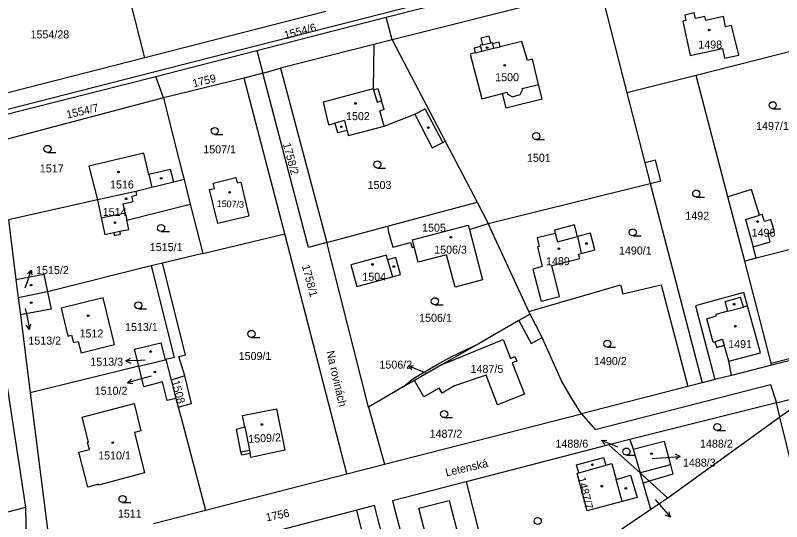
# Model space of a CAD drawing. Extents: x -724107 to -720612, y -1045267 to -1038441.
# Drawn here: x -722795.4 to -722632.6, y -1044142.4 to -1044034.9 of the extents above; entities that cross this region are included whole.
import ezdxf

# ---------------------------------------------------------------- set-up
doc = ezdxf.new("R2010")
doc.units = 0
for name, color, linetype in [('Hranice parcel', 7, 'Continuous'), ('Parcelní čísla', 7, 'Continuous'), ('Pop  PČ popisy', 7, 'Continuous'), ('Vnitřní kresba', 7, 'Continuous'), ('Značky budov', 7, 'Continuous'), ('Značky kultur', 7, 'Continuous')]:
    doc.layers.add(name, color=color, linetype=linetype)

msp = doc.modelspace()

# ---------------------------------------------------------------- linework, layer by layer
at = {"layer": 'Hranice parcel'}
for p, q in [((-722767.85, -1044043.95), (-722773.7, -1044021.01)), ((-722671.18, -1044029.05), (-722715.32, -1044040.15)), ((-722671.18, -1044029.05), (-722665.46, -1044051.37)), ((-722729.42, -1044034.14), (-722767.85, -1044043.95)), ((-722719.2, -1044041.13), (-722739.02, -1044046.15)), ((-722715.32, -1044040.15), (-722719.2, -1044041.13)), ((-722715.32, -1044040.15), (-722704.03, -1044061.67)), ((-722623.35, -1044040.8), (-722650.74, -1044047.7)), ((-722767.85, -1044043.95), (-722801.76, -1044052.61)), ((-722742.83, -1044047.22), (-722746.75, -1044048.31)), ((-722742.83, -1044047.22), (-722739.02, -1044046.15)), ((-722739.02, -1044046.15), (-722729.23, -1044083.17)), ((-722650.74, -1044047.7), (-722665.46, -1044051.37)), ((-722643.99, -1044073.45), (-722650.74, -1044047.7)), ((-722746.75, -1044048.31), (-722763.92, -1044052.48)), ((-722738.15, -1044081.32), (-722746.75, -1044048.31)), ((-722763.92, -1044052.48), (-722799.07, -1044061.7)), ((-722704.03, -1044061.67), (-722697.25, -1044074.61)), ((-722759.54, -1044069.79), (-722761.72, -1044070.33)), ((-722759.54, -1044069.79), (-722758.21, -1044075.03)), ((-722694.95, -1044079.13), (-722660.49, -1044070.62)), ((-722660.49, -1044070.62), (-722649.46, -1044112.95)), ((-722640.4, -1044087.14), (-722643.99, -1044073.45)), ((-722777.95, -1044074.13), (-722796.82, -1044078.37)), ((-722758.21, -1044075.03), (-722755.56, -1044085.5)), ((-722716.33, -1044079.72), (-722697.25, -1044074.61)), ((-722697.25, -1044074.61), (-722694.95, -1044079.13)), ((-722796.82, -1044078.37), (-722795.25, -1044091.02)), ((-722729.23, -1044083.17), (-722716.33, -1044079.72)), ((-722698.92, -1044080.39), (-722694.95, -1044079.13)), ((-722686.28, -1044097.79), (-722694.95, -1044079.13)), ((-722755.56, -1044085.5), (-722738.15, -1044081.32)), ((-722724.95, -1044132.3), (-722738.15, -1044081.32)), ((-722618.94, -1044081.71), (-722637.96, -1044086.52)), ((-722720.35, -1044118.09), (-722729.23, -1044083.17)), ((-722755.56, -1044085.5), (-722764.12, -1044087.56)), ((-722637.96, -1044086.52), (-722640.4, -1044087.14)), ((-722766.55, -1044088.14), (-722788.53, -1044093.61)), ((-722764.12, -1044087.56), (-722766.55, -1044088.14)), ((-722795.25, -1044091.02), (-722794.77, -1044094.92)), ((-722788.53, -1044093.61), (-722794.77, -1044094.92)), ((-722794.77, -1044094.92), (-722794.32, -1044098.5)), ((-722686.02, -1044098.36), (-722686.28, -1044097.79)), ((-722793.14, -1044139.35), (-722799.39, -1044098.74)), ((-722794.32, -1044098.5), (-722792.24, -1044115.08)), ((-722696.85, -1044104.57), (-722704.67, -1044109.05)), ((-722621.85, -1044105.93), (-722634.71, -1044109.21)), ((-722769.13, -1044109.42), (-722792.24, -1044115.08)), ((-722769.13, -1044109.42), (-722763.54, -1044108.05)), ((-722763.54, -1044108.05), (-722763.43, -1044108.02)), ((-722704.67, -1044109.05), (-722710.58, -1044112.44)), ((-722634.71, -1044109.21), (-722643.25, -1044111.38)), ((-722710.58, -1044112.44), (-722712.96, -1044113.82)), ((-722646.74, -1044112.26), (-722649.46, -1044112.95)), ((-722643.25, -1044111.38), (-722646.74, -1044112.26)), ((-722712.96, -1044113.82), (-722720.35, -1044118.09)), ((-722652.49, -1044113.73), (-722675.06, -1044119.54)), ((-722649.46, -1044112.95), (-722652.49, -1044113.73)), ((-722792.24, -1044115.08), (-722788.03, -1044148.34)), ((-722633.68, -1044117.17), (-722625.73, -1044115.18)), ((-722625.73, -1044115.18), (-722632.93, -1044120.23)), ((-722761.27, -1044116.25), (-722760.78, -1044118.12)), ((-722633.68, -1044117.17), (-722664.81, -1044125.01)), ((-722632.93, -1044120.23), (-722633.68, -1044117.17)), ((-722720.35, -1044118.09), (-722716.95, -1044130.25)), ((-722716.95, -1044130.25), (-722675.06, -1044119.54)), ((-722632.93, -1044120.23), (-722656.72, -1044137.43)), ((-722628.52, -1044138.29), (-722632.93, -1044120.23)), ((-722664.81, -1044125.01), (-722669.25, -1044126.13)), ((-722664.81, -1044125.01), (-722664.1, -1044127.02)), ((-722669.25, -1044126.13), (-722699.63, -1044133.98)), ((-722662.63, -1044132.09), (-722669.25, -1044126.13)), ((-722664.1, -1044127.02), (-722662.63, -1044132.09)), ((-722724.95, -1044132.3), (-722716.95, -1044130.25)), ((-722755.01, -1044140.01), (-722724.95, -1044132.3)), ((-722699.63, -1044133.98), (-722692.6, -1044161.07)), ((-722656.72, -1044137.43), (-722660.35, -1044139.87)), ((-722800.92, -1044141.35), (-722793.14, -1044139.35)), ((-722791.92, -1044194.08), (-722793.14, -1044139.35)), ((-722766.04, -1044142.79), (-722755.01, -1044140.01)), ((-722722.85, -1044139.99), (-722758.53, -1044149.23)), ((-722718.34, -1044157.83), (-722722.85, -1044139.99)), ((-722660.35, -1044139.87), (-722685.07, -1044156.5))]:
    msp.add_line(p, q, dxfattribs=at)
for points in [[(-722800.37, -1044055.72), (-722744.36, -1044041.42), (-722682.88, -1044025.72)], [(-722715.32, -1044040.15), (-722716.6, -1044035.35), (-722682.3, -1044026.63)], [(-722641.65, -1044043.39), (-722643.22, -1044037.13), (-722644.47, -1044037.4), (-722644.95, -1044035.2), (-722648.7, -1044036.02), (-722648.89, -1044035.16), (-722650.86, -1044035.59), (-722651.12, -1044034.42), (-722653.16, -1044034.87), (-722652.91, -1044036.04), (-722653.58, -1044036.19), (-722651.97, -1044043.47), (-722645.16, -1044041.97), (-722644.69, -1044044.06), (-722641.65, -1044043.39)], [(-722691.2, -1044054.58), (-722683.44, -1044052.7), (-722684.2, -1044049.63), (-722685.53, -1044044.28), (-722686.56, -1044044.52), (-722687.76, -1044040.48), (-722692.38, -1044041.61), (-722692.61, -1044040.63), (-722693.99, -1044040.97), (-722694.06, -1044040.71), (-722694.38, -1044040.78), (-722694.72, -1044039.34), (-722696.49, -1044039.76), (-722696.15, -1044041.2), (-722696.59, -1044041.3), (-722696.52, -1044041.59), (-722697.93, -1044041.93), (-722697.69, -1044042.9), (-722698.75, -1044043.16), (-722696.27, -1044052.7), (-722691.94, -1044051.55), (-722691.2, -1044054.58)], [(-722719.2, -1044041.13), (-722719.33, -1044050.56), (-722730, -1044053.36), (-722728.83, -1044058.18), (-722727.47, -1044057.82), (-722726.95, -1044059.81), (-722724.93, -1044059.29), (-722724.61, -1044060.46), (-722717, -1044058.48), (-722710.53, -1044055.9), (-722706.82, -1044063.1), (-722704.57, -1044061.93), (-722704.03, -1044061.67)], [(-722763.92, -1044052.48), (-722765.51, -1044047.96), (-722744.1, -1044042.41), (-722742.83, -1044047.22)], [(-722729.23, -1044083.17), (-722733.09, -1044084.2), (-722742.83, -1044047.22)], [(-722763.92, -1044052.48), (-722761.26, -1044062.97), (-722760.01, -1044067.93), (-722759.54, -1044069.79)], [(-722665.46, -1044051.37), (-722661.65, -1044066.24), (-722660.49, -1044070.62)], [(-722761.72, -1044070.33), (-722762.41, -1044067.64), (-722767.05, -1044068.74), (-722768.11, -1044064.21), (-722779.75, -1044066.93), (-722777.95, -1044074.13)], [(-722761.72, -1044070.33), (-722766.41, -1044071.48), (-722769.81, -1044072.32), (-722777.95, -1044074.13)], [(-722748.23, -1044070.49), (-722747.5, -1044070.33), (-722745.74, -1044077.54), (-722752.35, -1044079.14), (-722754.12, -1044071.94), (-722753.05, -1044071.7), (-722753.36, -1044070.54), (-722748.52, -1044069.33), (-722748.23, -1044070.49)], [(-722637.96, -1044086.52), (-722638.64, -1044084.06), (-722635, -1044083.05), (-722635.46, -1044081.34), (-722634.08, -1044080.93), (-722634.86, -1044078.29), (-722636.23, -1044078.7), (-722636.68, -1044077.2), (-722637.25, -1044077.37), (-722638.94, -1044071.89), (-722643.99, -1044073.45)], [(-722777.95, -1044074.13), (-722777.15, -1044077.9), (-722776.39, -1044081.47), (-722774.48, -1044081.06), (-722774.36, -1044081.65), (-722773.06, -1044081.37), (-722773.18, -1044080.78), (-722771.26, -1044080.37), (-722771.71, -1044078.41), (-722758.21, -1044075.03)], [(-722716.33, -1044079.72), (-722716.07, -1044080.94), (-722715.17, -1044084.18), (-722711.41, -1044083.15), (-722711.1, -1044084.26), (-722710.63, -1044084.11)], [(-722710.63, -1044084.11), (-722711.03, -1044082.58), (-722699.15, -1044079.49), (-722698.92, -1044080.39)], [(-722672.23, -1044084.73), (-722673.15, -1044081.16), (-722675.97, -1044081.89), (-722676.61, -1044079.43), (-722680.85, -1044080.53), (-722680.66, -1044081.27), (-722684.49, -1044082.18), (-722684.05, -1044083.98), (-722684.47, -1044084.08), (-722683.44, -1044088.28), (-722685.42, -1044088.82), (-722683.67, -1044095.59), (-722679.74, -1044094.64), (-722681.36, -1044088.07), (-722675.46, -1044086.57), (-722675.72, -1044085.61), (-722675.18, -1044085.49), (-722672.23, -1044084.73)], [(-722698.92, -1044080.39), (-722696.15, -1044091.09), (-722701.94, -1044092.62), (-722703.74, -1044085.78), (-722709.8, -1044087.34), (-722710.63, -1044084.11)], [(-722715.28, -1044090.45), (-722713.52, -1044089.97), (-722714.53, -1044086.34), (-722716.29, -1044086.81), (-722716.54, -1044085.84), (-722724.11, -1044087.92), (-722722.86, -1044092.53), (-722715.28, -1044090.45)], [(-722766.55, -1044088.14), (-722761.63, -1044107.58), (-722763.43, -1044108.02)], [(-722760.78, -1044118.12), (-722757.93, -1044117.34), (-722759.4, -1044111.46), (-722760.66, -1044107.34), (-722759.2, -1044106.99), (-722764.12, -1044087.56)], [(-722634.71, -1044109.21), (-722634.82, -1044108.77), (-722640.4, -1044087.14)], [(-722795.25, -1044091.02), (-722789.31, -1044089.9), (-722788.53, -1044093.61)], [(-722686.28, -1044097.79), (-722666.79, -1044092.12), (-722666.28, -1044094.06), (-722658.18, -1044092.12), (-722652.49, -1044113.73)], [(-722788.53, -1044093.61), (-722787.75, -1044097.32), (-722794.32, -1044098.5)], [(-722783.05, -1044104.42), (-722782.01, -1044104.17), (-722781.43, -1044106.56), (-722774.31, -1044104.84), (-722776.72, -1044094.88), (-722785.64, -1044097.09), (-722784.2, -1044103.05), (-722783.43, -1044102.86), (-722783.05, -1044104.42)], [(-722643.25, -1044111.38), (-722643.76, -1044108.36), (-722637.07, -1044106.58), (-722639.83, -1044096.64), (-722640.63, -1044093.77), (-722649.35, -1044096.19), (-722650.9, -1044096.62), (-722646.74, -1044112.26)], [(-722686.02, -1044098.36), (-722688.37, -1044099.71), (-722696.85, -1044104.57)], [(-722675.06, -1044119.54), (-722677.26, -1044116.05), (-722679.33, -1044112.5), (-722683.44, -1044103.35), (-722686.02, -1044098.36)], [(-722769.13, -1044109.42), (-722770.05, -1044105.83), (-722764.44, -1044104.43), (-722763.54, -1044108.05)], [(-722712.96, -1044113.82), (-722710.73, -1044111.93), (-722705.27, -1044108.75), (-722702.66, -1044107.36), (-722696.85, -1044104.57)], [(-722704.67, -1044109.05), (-722691.74, -1044103.77), (-722690.19, -1044107.76), (-722689.23, -1044107.39), (-722688.85, -1044108.36), (-722689.81, -1044108.73), (-722687.23, -1044115.39), (-722692.93, -1044117.6), (-722695.37, -1044111.31), (-722702.05, -1044113.61), (-722704.7, -1044115.13), (-722705.3, -1044114.09), (-722708.56, -1044115.96), (-722710.58, -1044112.44)], [(-722761.27, -1044116.25), (-722763.11, -1044116.72), (-722764.11, -1044112.77), (-722768.06, -1044113.78), (-722769.13, -1044109.42)], [(-722763.43, -1044108.02), (-722762.29, -1044112.36), (-722761.27, -1044116.25)], [(-722675.06, -1044119.54), (-722672.15, -1044122.84), (-722634.94, -1044113.34), (-722633.68, -1044117.17)], [(-722781.21, -1044120.23), (-722770.15, -1044117.37), (-722768.69, -1044123.14), (-722770.09, -1044123.52), (-722767.94, -1044132.06), (-722777.71, -1044134.65), (-722777.75, -1044134.44), (-722779.96, -1044135.13), (-722781.87, -1044127.67), (-722779.64, -1044127.09), (-722780.02, -1044125.62), (-722779.83, -1044125.57), (-722781.21, -1044120.23)], [(-722760.78, -1044118.12), (-722760.17, -1044120.41), (-722755.01, -1044140.01)], [(-722745.35, -1044128.78), (-722745.51, -1044127.96), (-722747.29, -1044128.28), (-722747.45, -1044127.62), (-722748.36, -1044122.8), (-722746.61, -1044122.3), (-722747.09, -1044119.87), (-722739.91, -1044118.45), (-722738.16, -1044127.27), (-722745.35, -1044128.78)], [(-722664.1, -1044127.02), (-722657.54, -1044125.34), (-722656.2, -1044130.39), (-722662.63, -1044132.09)], [(-722673.89, -1044140.12), (-722676.04, -1044132.13), (-722675.67, -1044132.03), (-722676.15, -1044130.39), (-722670.41, -1044128.78), (-722669.95, -1044130.46), (-722668.63, -1044130.1), (-722667.72, -1044133.48), (-722664.68, -1044132.57), (-722663.28, -1044137.26), (-722666.47, -1044138.12), (-722673.89, -1044140.12)], [(-722656.72, -1044137.43), (-722660.71, -1044133.8), (-722662.63, -1044132.09)], [(-722660.35, -1044139.87), (-722662.02, -1044134.18), (-722662.63, -1044132.09)], [(-722699.63, -1044133.98), (-722715.22, -1044138.01), (-722708.99, -1044162.01)], [(-722709.63, -1044139.59), (-722703.2, -1044137.96), (-722701.56, -1044144.24), (-722700.58, -1044144.01), (-722697.96, -1044154.28), (-722705.3, -1044156.19), (-722706.06, -1044153.25), (-722709, -1044154.01), (-722710.91, -1044146.65), (-722708.03, -1044145.89), (-722709.63, -1044139.59)], [(-722710.49, -1044172.24), (-722719.04, -1044139), (-722722.85, -1044139.99)]]:
    msp.add_lwpolyline(points, dxfattribs=at)
at = {"layer": 'Pop  PČ popisy'}
for p, q in [((-722792.97, -1044091.86), (-722791.99, -1044089.02)), ((-722791.99, -1044089.02), (-722792.79, -1044089.81)), ((-722791.99, -1044089.02), (-722791.85, -1044090.13)), ((-722793.29, -1044092.77), (-722792.97, -1044091.86)), ((-722793.27, -1044097.15), (-722792.98, -1044098.66)), ((-722792.98, -1044098.66), (-722792.41, -1044101.61)), ((-722792.41, -1044101.61), (-722793.09, -1044100.72)), ((-722792.41, -1044101.61), (-722792.11, -1044100.53)), ((-722771.88, -1044108.29), (-722770.9, -1044107.75)), ((-722768.88, -1044108.18), (-722771.88, -1044108.29)), ((-722771.88, -1044108.29), (-722770.86, -1044108.75)), ((-722767.79, -1044108.15), (-722768.88, -1044108.18)), ((-722711.91, -1044109.38), (-722710.8, -1044109.29)), ((-722709.13, -1044110.5), (-722711.91, -1044109.38)), ((-722711.91, -1044109.38), (-722711.17, -1044110.21)), ((-722708.25, -1044110.85), (-722709.13, -1044110.5)), ((-722768.63, -1044112.1), (-722771.52, -1044112.93)), ((-722771.52, -1044112.93), (-722770.69, -1044112.17)), ((-722766.56, -1044111.52), (-722768.63, -1044112.1)), ((-722771.52, -1044112.93), (-722770.41, -1044113.13)), ((-722670.82, -1044125.18), (-722669.71, -1044125.09)), ((-722668.04, -1044126.3), (-722670.82, -1044125.18)), ((-722670.82, -1044125.18), (-722670.08, -1044126.02)), ((-722667.37, -1044126.58), (-722668.04, -1044126.3)), ((-722660.08, -1044129), (-722657.08, -1044128.77)), ((-722657.08, -1044128.77), (-722654.09, -1044128.56)), ((-722654.09, -1044128.56), (-722655.12, -1044128.13)), ((-722654.09, -1044128.56), (-722655.05, -1044129.13)), ((-722659.42, -1044137.73), (-722658.16, -1044139.19)), ((-722658.16, -1044139.19), (-722656.19, -1044141.46)), ((-722656.19, -1044141.46), (-722656.47, -1044140.37)), ((-722656.19, -1044141.46), (-722657.23, -1044141.03))]:
    msp.add_line(p, q, dxfattribs=at)
at = {"layer": 'Vnitřní kresba'}
for p, q in [((-722744.1, -1044042.41), (-722716.6, -1044035.35)), ((-722696.15, -1044041.2), (-722694.38, -1044040.78)), ((-722693.99, -1044040.97), (-722693.76, -1044041.94)), ((-722697.69, -1044042.9), (-722696.28, -1044042.56)), ((-722696.52, -1044041.59), (-722696.28, -1044042.56)), ((-722696.28, -1044042.56), (-722693.76, -1044041.94)), ((-722693.76, -1044041.94), (-722692.38, -1044041.61)), ((-722799.97, -1044056.62), (-722765.51, -1044047.96)), ((-722719.33, -1044050.56), (-722719.27, -1044050.75)), ((-722719.27, -1044050.75), (-722718.36, -1044050.48)), ((-722719.27, -1044050.75), (-722718.51, -1044053.37)), ((-722718.36, -1044050.48), (-722717.59, -1044053.1)), ((-722688.09, -1044051.73), (-722687.6, -1044050.76)), ((-722687.69, -1044050.46), (-722684.2, -1044049.63)), ((-722687.6, -1044050.76), (-722687.69, -1044050.46)), ((-722691.94, -1044051.55), (-722690.9, -1044051.27)), ((-722690.9, -1044051.27), (-722690.82, -1044051.67)), ((-722689.81, -1044052.25), (-722690.82, -1044051.67)), ((-722689.81, -1044052.25), (-722688.09, -1044051.73)), ((-722718.51, -1044053.37), (-722717.59, -1044053.1)), ((-722717.05, -1044054.93), (-722717.59, -1044053.1)), ((-722717.05, -1044054.93), (-722717.97, -1044055.2)), ((-722717, -1044058.48), (-722717.97, -1044055.2)), ((-722710.53, -1044055.9), (-722708.3, -1044054.78)), ((-722704.57, -1044061.93), (-722708.3, -1044054.78)), ((-722725.48, -1044057.29), (-722727.47, -1044057.82)), ((-722725.48, -1044057.29), (-722724.93, -1044059.29)), ((-722659.37, -1044065.67), (-722661.65, -1044066.24)), ((-722658.2, -1044070.05), (-722659.37, -1044065.67)), ((-722767.05, -1044068.74), (-722766.41, -1044071.48)), ((-722660.49, -1044070.62), (-722658.2, -1044070.05)), ((-722770.62, -1044073.32), (-722769.64, -1044073.1)), ((-722770.36, -1044074.47), (-722770.62, -1044073.32)), ((-722769.81, -1044072.32), (-722769.64, -1044073.1)), ((-722772.51, -1044074.96), (-722770.36, -1044074.47)), ((-722772.07, -1044076.85), (-722772.51, -1044074.96)), ((-722777.15, -1044077.9), (-722772.07, -1044076.85)), ((-722772.07, -1044076.85), (-722771.71, -1044078.41)), ((-722640.26, -1044078.27), (-722637.25, -1044077.37)), ((-722640.26, -1044078.27), (-722638.64, -1044084.06)), ((-722774.48, -1044081.06), (-722773.18, -1044080.78)), ((-722680.66, -1044081.27), (-722680.22, -1044083.04)), ((-722680.22, -1044083.04), (-722675.97, -1044081.89)), ((-722675.97, -1044081.89), (-722675.18, -1044085.49)), ((-722716.29, -1044086.81), (-722715.28, -1044090.45)), ((-722644.56, -1044095.72), (-722641.29, -1044094.76)), ((-722640.7, -1044096.87), (-722641.29, -1044094.76)), ((-722644.01, -1044097.75), (-722644.56, -1044095.72)), ((-722644.01, -1044097.75), (-722646.54, -1044098.42)), ((-722644.01, -1044097.75), (-722640.7, -1044096.87)), ((-722639.83, -1044096.64), (-722640.7, -1044096.87)), ((-722688.37, -1044099.71), (-722685.79, -1044104.57)), ((-722648.48, -1044099.37), (-722646.46, -1044098.71)), ((-722647.13, -1044104.34), (-722648.48, -1044099.37)), ((-722646.54, -1044098.42), (-722646.46, -1044098.71)), ((-722685.79, -1044104.57), (-722683.44, -1044103.35)), ((-722647.13, -1044104.34), (-722646.73, -1044104.22)), ((-722645.16, -1044103.74), (-722646.73, -1044104.22)), ((-722646.73, -1044104.22), (-722646.32, -1044105.48)), ((-722645.16, -1044103.74), (-722644.78, -1044104.98)), ((-722646.32, -1044105.48), (-722644.78, -1044104.98)), ((-722643.76, -1044108.36), (-722644.78, -1044104.98)), ((-722634.82, -1044108.77), (-722621.94, -1044105.49)), ((-722759.4, -1044111.46), (-722762.29, -1044112.36)), ((-722746.61, -1044122.3), (-722745.64, -1044127.28)), ((-722747.45, -1044127.62), (-722745.64, -1044127.28)), ((-722745.64, -1044127.28), (-722745.51, -1044127.96)), ((-722675.67, -1044132.03), (-722669.95, -1044130.46)), ((-722656.2, -1044130.39), (-722655.68, -1044132.34)), ((-722655.68, -1044132.34), (-722660.71, -1044133.8)), ((-722666.47, -1044138.12), (-722667.72, -1044133.48)), ((-722662.02, -1044134.18), (-722660.71, -1044133.8))]:
    msp.add_line(p, q, dxfattribs=at)
at = {"layer": 'Značky budov'}
for centre in [(-722647.95, -1044038.06), (-722695.14, -1044041.79), (-722691.41, -1044045.55), (-722723.1, -1044053.64), (-722726.12, -1044058.61), (-722707.64, -1044058.76), (-722773.48, -1044068.19), (-722764.39, -1044069.55), (-722771.84, -1044073.88), (-722749.85, -1044072.52), (-722637.67, -1044078.72), (-722774.2, -1044078.97), (-722702.86, -1044082.04), (-722674.02, -1044083.38), (-722679.9, -1044084.46), (-722719.5, -1044087.83), (-722714.96, -1044088.27), (-722792.02, -1044092.22), (-722792.01, -1044095.92), (-722642.66, -1044096.26), (-722779.9, -1044098.69), (-722642.41, -1044100.93), (-722766.62, -1044106.31), (-722765.73, -1044110.66), (-722743.01, -1044121.8), (-722774.69, -1044125.65), (-722660.21, -1044127.99), (-722672.78, -1044130.33), (-722670.78, -1044134.9), (-722665.68, -1044135.36)]:
    msp.add_circle(centre, 0.175, dxfattribs=at)
at = {"layer": 'Značky kultur'}
for p, q in [((-722634.46, -1044054.77), (-722632.71, -1044054.77)), ((-722753.04, -1044060.23), (-722751.29, -1044060.23)), ((-722684.72, -1044061.33), (-722682.97, -1044061.33)), ((-722788.55, -1044064.04), (-722786.8, -1044064.04)), ((-722718.45, -1044067.35), (-722716.7, -1044067.35)), ((-722650.71, -1044073.53), (-722648.96, -1044073.53)), ((-722764.41, -1044080.85), (-722762.66, -1044080.85)), ((-722664.19, -1044081.76), (-722662.44, -1044081.76)), ((-722706.25, -1044096.38), (-722704.5, -1044096.38)), ((-722769.25, -1044097.25), (-722767.5, -1044097.25)), ((-722745.21, -1044103.32), (-722743.46, -1044103.32)), ((-722669.6, -1044105.39), (-722667.85, -1044105.39)), ((-722704.27, -1044120.34), (-722702.52, -1044120.34)), ((-722646.24, -1044123.09), (-722644.49, -1044123.09)), ((-722665.54, -1044128.29), (-722663.79, -1044128.29)), ((-722772.6, -1044138.36), (-722770.85, -1044138.36))]:
    msp.add_line(p, q, dxfattribs=at)
for centre in [(-722634.46, -1044054.02), (-722753.04, -1044059.48), (-722684.72, -1044060.58), (-722788.55, -1044063.29), (-722718.45, -1044066.6), (-722650.71, -1044072.78), (-722764.41, -1044080.1), (-722664.19, -1044081.01), (-722706.25, -1044095.63), (-722769.25, -1044096.5), (-722745.21, -1044102.57), (-722669.6, -1044104.64), (-722704.27, -1044119.59), (-722646.24, -1044122.34), (-722665.54, -1044127.54), (-722772.6, -1044137.61), (-722684.38, -1044142.3)]:
    msp.add_circle(centre, 0.75, dxfattribs=at)

# ---------------------------------------------------------------- texts
at = {"layer": 'Parcelní čísla'}
for s, height, rotation, p in [('1554/6', 1.7, 15, (-722738.03, -1044040.03)), ('1759', 1.7, 14, (-722757.51, -1044050.25)), ('1554/7', 1.7, 13, (-722784.34, -1044056.88)), ('1758/2', 1.7, 285, (-722738.55, -1044062.24)), ('1507/3', 1.42, 358, (-722752.62, -1044075.6)), ('1758/1', 1.7, 285, (-722734.52, -1044088.14)), ('1508', 1.7, 285, (-722762.21, -1044112.65)), ('1509/2', 1.7, 3, (-722745.86, -1044125.72)), ('1487/7', 1.7, 284, (-722675.91, -1044133.17)), ('1756', 1.7, 12, (-722741.97, -1044142.39))]:
    msp.add_text(s, height=height, rotation=rotation, dxfattribs=at).set_placement(p)
for s, p in [('1554/28', (-722792.16, -1044039.84)), ('1498', (-722650.27, -1044041.99)), ('1500', (-722693.43, -1044048.92)), ('1502', (-722725.12, -1044057.19)), ('1497/1', (-722637.99, -1044059.26)), ('1507/1', (-722755.46, -1044064.24)), ('1501', (-722686.69, -1044066.03)), ('1517', (-722790.18, -1044068.29)), ('1516', (-722775.27, -1044071.7)), ('1503', (-722720.53, -1044071.81)), ('1514', (-722776.81, -1044077.52)), ('1492', (-722653.03, -1044078.33)), ('1505', (-722708.96, -1044080.87)), ('1496', (-722638.93, -1044081.93)), ('1515/1', (-722766.82, -1044084.99)), ('1506/3', (-722706.39, -1044085.54)), ('1490/1', (-722667.13, -1044085.72)), ('1489', (-722682.63, -1044087.98)), ('1515/2', (-722790.98, -1044089.88)), ('1504', (-722721.66, -1044091.28)), ('1506/1', (-722709.59, -1044100)), ('1513/1', (-722772.07, -1044101.96)), ('1513/2', (-722792.62, -1044104.84)), ('1512', (-722781.74, -1044103.33)), ('1491', (-722643.92, -1044105.58)), ('1509/1', (-722747.93, -1044108.11)), ('1513/3', (-722779.45, -1044109.33)), ('1490/2', (-722672.44, -1044109.19)), ('1506/2', (-722718.02, -1044109.94)), ('1487/5', (-722698.66, -1044110.85)), ('1510/2', (-722778.52, -1044115.49)), ('1487/2', (-722707.36, -1044124.62)), ('1488/6', (-722680.62, -1044126.72)), ('1488/2', (-722649.91, -1044126.71)), ('1510/1', (-722777.79, -1044129.22)), ('1488/3', (-722653.54, -1044130.74)), ('1511', (-722773.6, -1044141.58))]:
    msp.add_text(s, height=1.7, dxfattribs=at).set_placement(p)
at = {"layer": 'Pop  PČ popisy'}
for s, rotation, p in [('Na rovinách', 283, (-722729.31, -1044106.34)), ('Letenská', 13, (-722703.8, -1044132.84))]:
    msp.add_text(s, height=1.7, rotation=rotation, dxfattribs=at).set_placement(p)

doc.saveas('drawing.dxf')
